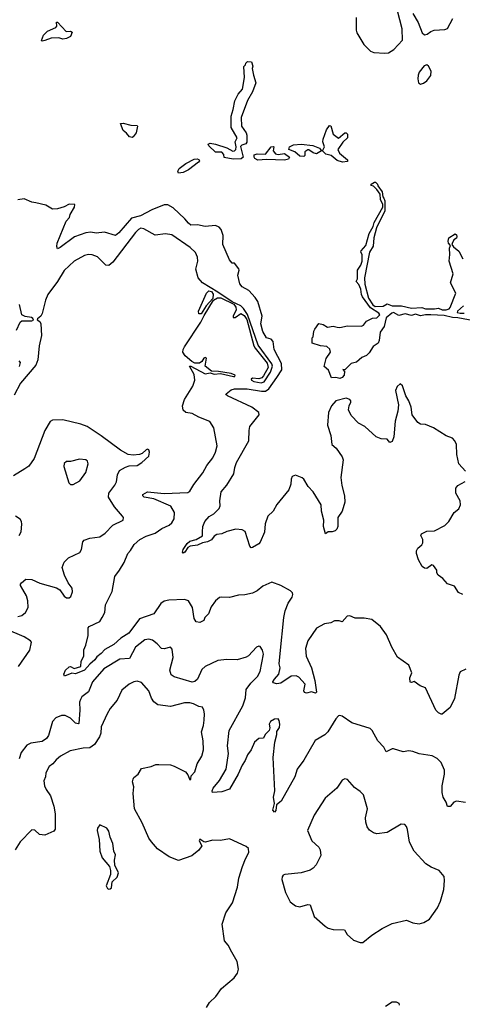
# Model space of a CAD drawing. Extents: x 2220520 to 2384350, y 721165 to 893491.
# Tile 277 of 315: x 2311589 to 2315041, y 858501 to 866176. Entities that reach past the tile are written whole.
import ezdxf

# ---------------------------------------------------------------- set-up
doc = ezdxf.new("R2010")
doc.units = 0

msp = doc.modelspace()

# ---------------------------------------------------------------- linework, layer by layer
at = {"layer": '0CON20XD'}
for points in [[(2314213, 866193), (2314212.5, 866095), (2314217.5, 866075), (2314273.6, 865983.6), (2314325, 865930), (2314351.7, 865921.7), (2314435.9, 865914.1), (2314465, 865919.2), (2314506.7, 865943.3), (2314574.6, 866015.4), (2314570.9, 866105), (2314535.6, 866245)], [(2314654.6, 866224.6), (2314697.5, 866155), (2314728, 866075), (2314745, 866058.8), (2314767.3, 866062.7), (2314796.7, 866085), (2314822.5, 866095), (2314905, 866098.8), (2314925, 866106.7), (2314967.8, 866185)], [(2311765, 866008.8), (2311760, 866015), (2311775, 866054.4), (2311805, 866086.5), (2311871.2, 866115), (2311877.5, 866125), (2311875, 866157.5), (2311885, 866156.7), (2311952, 866085), (2311985.8, 866085.8), (2311998.5, 866078.5), (2311985, 866046.5), (2311955, 866029.6), (2311925.4, 866025.4), (2311894.7, 866034.7), (2311835, 866032.3), (2311785, 866013.5), (2311765, 866008.8)], [(2313255, 865090), (2313183, 865103), (2313180, 865125), (2313165, 865143.3), (2313115, 865142.5), (2313063.6, 865193.6), (2313060, 865205), (2313075, 865212.5), (2313116.1, 865206.1), (2313205, 865176.2), (2313252.3, 865152.3), (2313265, 865154), (2313274, 865165), (2313277.1, 865185), (2313270.6, 865225), (2313284.2, 865255.8), (2313237.8, 865335), (2313237.1, 865425), (2313254, 865475), (2313266.7, 865545), (2313293.3, 865595), (2313326.7, 865635), (2313342.5, 865725), (2313338.3, 865811.7), (2313350, 865825), (2313351.7, 865838.3), (2313365, 865850), (2313397, 865847), (2313406.7, 865815), (2313403, 865797), (2313413.6, 865743.6), (2313430.8, 865685), (2313405, 865613.8), (2313364.5, 865545.5), (2313315.8, 865415), (2313320, 865345), (2313354.5, 865295), (2313361.2, 865275), (2313360.5, 865220.5), (2313351.5, 865208.5), (2313320.7, 865199.3), (2313311.8, 865188.2), (2313332.5, 865105), (2313315, 865092.5), (2313255, 865090)], [(2314715, 865673.8), (2314739.2, 865680.8), (2314765, 865698.8), (2314795, 865742.5), (2314796.9, 865775), (2314776, 865815), (2314765, 865823.3), (2314744.4, 865815.6), (2314705, 865766), (2314695.8, 865745), (2314693.1, 865715), (2314700, 865685), (2314715, 865673.8)], [(2312465, 865258.8), (2312445, 865263.8), (2312422.7, 865292.7), (2312395, 865313.3), (2312375, 865367.5), (2312395, 865370), (2312455, 865352.9), (2312505, 865352.5), (2312508.8, 865345), (2312498.6, 865295), (2312475, 865264), (2312465, 865258.8)], [(2314106.4, 865066.4), (2314065, 865078.8), (2314017, 865117), (2313976.8, 865126.8), (2313950, 865155), (2313966.7, 865185), (2313953.3, 865225), (2313954.6, 865245.4), (2313981.1, 865318.9), (2314005, 865352.5), (2314015, 865350), (2314035, 865283.3), (2314075, 865252.5), (2314125, 865293.8), (2314135, 865294), (2314146, 865285), (2314144.3, 865255), (2314109.2, 865220.8), (2314071.2, 865165), (2314084.3, 865135), (2314145.7, 865085), (2314145, 865070), (2314106.4, 865066.4)], [(2313655, 865082.5), (2313515, 865086.7), (2313445, 865082.5), (2313423.3, 865093.3), (2313416.7, 865105), (2313417.5, 865122.5), (2313440.6, 865129.4), (2313505, 865128), (2313550, 865185), (2313565, 865187.5), (2313570, 865185), (2313566.7, 865155), (2313585, 865130), (2313605, 865125.8), (2313655, 865132), (2313692.5, 865105), (2313685, 865090), (2313655, 865082.5)], [(2313805, 865110), (2313773, 865113), (2313736.1, 865146.1), (2313687.5, 865165), (2313692.5, 865185), (2313725, 865200.8), (2313785, 865207.1), (2313875, 865195.6), (2313926.2, 865175), (2313942.5, 865155), (2313905, 865130), (2313878.8, 865138.8), (2313845, 865162), (2313835, 865162), (2313813.9, 865146.1), (2313811.7, 865118.3), (2313805, 865110)], [(2312828.8, 864978.8), (2312822, 864995), (2312832.5, 865015), (2312884.7, 865055.3), (2312950.9, 865089.1), (2312972.3, 865092.3), (2312986.4, 865086.4), (2312991.2, 865075), (2312984, 865065), (2312905.4, 865004.6), (2312865, 864984.4), (2312828.8, 864978.8)], [(2315129.7, 863829.7), (2315005, 863851.2), (2314965, 863854), (2314899.5, 863869.5), (2314795, 863876.7), (2314755, 863876.7), (2314715, 863868), (2314675, 863880), (2314645, 863870.9), (2314595, 863882.2), (2314545, 863870.5), (2314505, 863893.8), (2314490.8, 863889.2), (2314447.3, 863852.7), (2314432.5, 863785), (2314400.7, 863739.3), (2314393.5, 863675), (2314385, 863654.2), (2314345, 863629.2), (2314315, 863578.8), (2314295, 863558.8), (2314257.7, 863542.3), (2314215, 863507.5), (2314175, 863496.7), (2314125, 863447.5), (2314110, 863450), (2314123.3, 863433.3), (2314119.2, 863405), (2314105, 863387.5), (2314085, 863378), (2314055, 863387.5), (2314020, 863385), (2313997.5, 863445), (2313963.6, 863473.6), (2313978.8, 863535), (2314012.5, 863585), (2314008.3, 863608.3), (2313985, 863630), (2313935, 863633.3), (2313870, 863655), (2313870, 863695), (2313877, 863703), (2313883, 863747), (2313890, 863765), (2313923, 863807), (2313955, 863800), (2313990.7, 863780.7), (2314035, 863786.7), (2314065, 863780), (2314085, 863776.7), (2314145, 863789.2), (2314255, 863786.2), (2314270, 863795), (2314293.3, 863825), (2314339.5, 863850.5), (2314375, 863852.5), (2314397.5, 863875), (2314389.3, 863889.3), (2314325, 863930), (2314263.8, 864015), (2314254.3, 864035), (2314250, 864075), (2314232.9, 864112.9), (2314214.4, 864135), (2314224.1, 864155.9), (2314222.9, 864225), (2314248.3, 864261.7), (2314260, 864295), (2314260, 864345), (2314250, 864365), (2314252, 864375), (2314287.5, 864415), (2314315, 864510), (2314347, 864563), (2314352.5, 864595), (2314420, 864715), (2314420, 864735), (2314402.5, 864775), (2314400, 864815), (2314373.6, 864853.6), (2314348.3, 864878.3), (2314330, 864885), (2314330, 864895), (2314355, 864910), (2314365, 864910), (2314380, 864895), (2314381.7, 864881.7), (2314416.2, 864835), (2314420, 864795), (2314430, 864785), (2314436, 864765), (2314436, 864685), (2314372.5, 864555), (2314350, 864475), (2314345, 864410), (2314316.7, 864365), (2314278.8, 864165), (2314280, 864115), (2314310, 864005), (2314343.6, 863953.6), (2314360.7, 863940.7), (2314425, 863942.5), (2314455, 863962.5), (2314495, 863946.7), (2314565.8, 863945.8), (2314645, 863928), (2314725, 863933.3), (2314755, 863923.3), (2314825, 863922.5), (2314855, 863928.8), (2314885, 863913.3), (2314915, 863913.3), (2314938.3, 863921.7), (2314947.5, 863932.5), (2314991.4, 864045), (2314948, 864125), (2314968.9, 864195), (2314938.5, 864295), (2314944.6, 864345), (2314941.5, 864395), (2314950, 864415), (2314934, 864435), (2314930.9, 864450.9), (2314935, 864475.8), (2314985, 864507.5), (2314995, 864500), (2314998.6, 864485), (2314995, 864473.3), (2314975, 864460), (2314961.7, 864431.7), (2314960, 864425), (2314972.5, 864405), (2315015, 864372.5), (2315045, 864312.5)], [(2314493, 862887), (2314475, 862880), (2314455, 862907.5), (2314408.3, 862908.3), (2314370, 862925), (2314280, 863005), (2314231.7, 863031.7), (2314175, 863090), (2314152.5, 863135), (2314157.5, 863165), (2314172.5, 863195), (2314172.5, 863205), (2314162.5, 863215), (2314135, 863225.8), (2314054.6, 863205.4), (2314021.2, 863165), (2313996.2, 863115), (2313990, 863015), (2314016.1, 862936.1), (2314023.8, 862865), (2314056.1, 862836.1), (2314105, 862767.5), (2314111.2, 862745), (2314093.6, 862606.4), (2314101.4, 862545), (2314122.5, 862465), (2314123.8, 862415), (2314103.8, 862345), (2314070, 862295), (2314070, 862225), (2314062.5, 862205), (2314048.3, 862191.7), (2314025, 862183.3), (2313995, 862183.3), (2313975, 862167.5), (2313957.8, 862225), (2313961.4, 862275), (2313943.3, 862345), (2313940.9, 862395), (2313876.6, 862496.6), (2313838.3, 862538.3), (2313805, 862593.8), (2313791.2, 862605), (2313740, 862625), (2313715, 862614.2), (2313707.3, 862595), (2313704.6, 862555), (2313688.5, 862511.5), (2313595, 862396.9), (2313564.6, 862345), (2313523.8, 862305), (2313504.5, 862245.5), (2313498.3, 862181.7), (2313465.7, 862104.3), (2313455, 862090), (2313405, 862062.5), (2313395, 862060), (2313383, 862073), (2313347, 862187), (2313325, 862199.2), (2313275, 862204), (2313205, 862187.5), (2313165, 862168.8), (2313127.5, 862162.5), (2313105, 862150), (2313085, 862122), (2313055, 862107.1), (2313015, 862099.2), (2312975, 862080), (2312918, 862072), (2312899.1, 862060.9), (2312877.5, 862025), (2312865, 862018), (2312858, 862025), (2312862.9, 862045), (2312895, 862094.2), (2312915, 862111.4), (2312965, 862124.4), (2313015, 862153.8), (2313016, 862185), (2313016.7, 862225), (2313032.5, 862265), (2313065.8, 862304.2), (2313103.3, 862325), (2313143.6, 862366.4), (2313153, 862387), (2313151.2, 862425), (2313161.2, 862495), (2313205, 862546.7), (2313260, 862635), (2313266, 862685), (2313279.2, 862725), (2313377, 862893), (2313378, 862975), (2313384.3, 863005), (2313456.7, 863095), (2313453.3, 863115), (2313400, 863155), (2313210.8, 863245), (2313197.5, 863255), (2313199.7, 863260.3), (2313238.9, 863291.1), (2313265, 863298.8), (2313362.2, 863297.8), (2313475, 863279.5), (2313505, 863281.7), (2313531.2, 863298.8), (2313594.1, 863385.9), (2313632.9, 863447.1), (2313631.9, 863495), (2313573.6, 863605), (2313565, 863666.7), (2313550, 863685), (2313515, 863695.7), (2313485, 863744.4), (2313469.1, 863805), (2313479.3, 863865), (2313445, 863978.5), (2313425, 864011.2), (2313375.5, 864065.5), (2313324.8, 864094.8), (2313306, 864116), (2313291.1, 864185), (2313301.1, 864225), (2313297.8, 864235), (2313265, 864277.5), (2313245, 864279.2), (2313225.4, 864305.4), (2313172.1, 864425), (2313175.7, 864495), (2313160.5, 864540.5), (2313145, 864558.5), (2313115, 864572.3), (2313035, 864563.2), (2312975, 864578.2), (2312925, 864575.4), (2312905, 864590), (2312877.7, 864625), (2312785, 864709.6), (2312745, 864732.5), (2312715, 864734.3), (2312619.2, 864695), (2312532.4, 864647.6), (2312461.2, 864628.8), (2312362.9, 864515), (2312335, 864494), (2312250.5, 864520.5), (2312185, 864513.1), (2312145, 864519.4), (2312105, 864515.5), (2312017.1, 864482.9), (2311905, 864400), (2311885, 864391.2), (2311878.3, 864408.3), (2311882, 864435), (2311951.2, 864605), (2311977.5, 864635), (2311983.3, 864656.7), (2312017.5, 864715), (2312020, 864735), (2311975, 864737.5), (2311935, 864717.5), (2311885, 864702.5), (2311845, 864700), (2311791.7, 864731.7), (2311715, 864748.8), (2311685, 864753.8), (2311625, 864780), (2311575, 864772)], [(2312751.8, 861651.8), (2312716.8, 861643.2), (2312688.9, 861625), (2312634.6, 861545.4), (2312524.1, 861505.9), (2312441.5, 861395), (2312376.9, 861355), (2312322.2, 861305), (2312252.2, 861267.8), (2312225, 861236.7), (2312190.4, 861209.6), (2312176.2, 861185), (2312137.3, 861152.7), (2312095, 861104.5), (2312025, 861076), (2311995, 861081.4), (2311938.3, 861058.3), (2311933.3, 861073.3), (2311945.7, 861105), (2311975, 861132.5), (2311985, 861134.2), (2312015, 861118), (2312066.1, 861133.9), (2312069.2, 861175), (2312089.2, 861215), (2312088.6, 861265), (2312105, 861300), (2312124.3, 861375), (2312122, 861435), (2312130, 861445), (2312213.8, 861485), (2312232.5, 861515), (2312254.2, 861555), (2312258.6, 861615), (2312311.3, 861718.7), (2312330, 861835), (2312368.6, 861885), (2312403.9, 861946.1), (2312431.4, 862015), (2312452.7, 862037.3), (2312481.9, 862085), (2312525.8, 862125), (2312575, 862150.8), (2312645, 862174.4), (2312698.9, 862211.1), (2312755, 862236.9), (2312775.6, 862255), (2312794.6, 862285.4), (2312796.4, 862335), (2312768.1, 862385), (2312635, 862440.8), (2312560, 862455), (2312550, 862465), (2312550, 862475), (2312585, 862496.2), (2312715, 862483.2), (2312899.5, 862490.5), (2312915, 862500), (2312946, 862554), (2313016.4, 862645), (2313049.1, 862700.9), (2313095, 862762), (2313116.5, 862805), (2313130, 862855), (2313103.4, 862993.4), (2313072, 863045), (2312985, 863078.5), (2312935, 863106.4), (2312884.5, 863114.5), (2312862.8, 863132.8), (2312860, 863165), (2312873.7, 863215), (2312939.4, 863320.6), (2312954.1, 863365), (2312950.2, 863410.2), (2312912.5, 863475), (2312925, 863476), (2313035, 863416), (2313075, 863424.2), (2313105, 863413.1), (2313155, 863419.2), (2313256.3, 863393.6), (2313268, 863395), (2313270.8, 863405), (2313237.7, 863417.7), (2313140, 863435), (2313085, 863436.7), (2313035.7, 863475), (2313045, 863538.8), (2313035, 863544), (2313025, 863538.8), (2313008.7, 863511.3), (2312990.5, 863499.5), (2312955, 863499.5), (2312931.5, 863511.5), (2312880.8, 863555), (2312861.9, 863585), (2312863.5, 863605), (2312873.5, 863625), (2313002.8, 863817.2), (2313028.8, 863871.2), (2313100.5, 863989.5), (2313131.5, 864008.5), (2313158.9, 864008.9), (2313259.1, 863959.1), (2313274.5, 863935), (2313277.3, 863915), (2313254.4, 863865), (2313255, 863854), (2313268.8, 863855), (2313313.8, 863886.2), (2313340.1, 863870.1), (2313359.5, 863839.5), (2313414.7, 863635), (2313424.8, 863614.8), (2313518, 863498), (2313527.1, 863465), (2313490.9, 863399.1), (2313476.3, 863383.6), (2313455, 863376.2), (2313405, 863381.5), (2313394.3, 863375), (2313396.9, 863365), (2313415, 863354.8), (2313472.5, 863345), (2313495, 863352.6), (2313545, 863427.5), (2313561.4, 863475), (2313555, 863493.3), (2313448.5, 863638.5), (2313365, 863877.8), (2313335, 863924.5), (2313313.5, 863945), (2313247.4, 863977.4), (2313135, 864053.1), (2313014.5, 864124.5), (2312980, 864165), (2312961.8, 864231.8), (2312979, 864295), (2312976.5, 864325), (2312960.5, 864360.5), (2312919.7, 864399.7), (2312775, 864499.7), (2312725, 864506.9), (2312645, 864495.5), (2312556.3, 864546.3), (2312535, 864550), (2312515, 864540.3), (2312492.7, 864517.3), (2312315, 864285.3), (2312285, 864259.3), (2312261.6, 864261.6), (2312195, 864327.8), (2312155, 864344.4), (2312125, 864345.6), (2312095, 864338.1), (2312012.9, 864295), (2311935, 864221.4), (2311884, 864135), (2311809.2, 864035), (2311789.3, 863990.7), (2311764.8, 863885.2), (2311754.4, 863865.6), (2311728, 863845), (2311726.4, 863836.4), (2311745, 863822.9), (2311753.1, 863805), (2311758, 863715), (2311741.2, 863635), (2311731.8, 863525), (2311715, 863484.4), (2311595.9, 863344.1), (2311545, 863249.2)], [(2313005, 863884.2), (2312985, 863884.3), (2312982.5, 863905), (2313045, 864044), (2313065, 864062.2), (2313085, 864057.5), (2313097.1, 864037.1), (2313096.2, 864003.8), (2313044.4, 863945.6), (2313005, 863884.2)], [(2311565.4, 863755), (2311591.7, 863818.3), (2311605, 863827.8), (2311685, 863829.4), (2311696.7, 863835), (2311692.5, 863847.5), (2311680, 863855), (2311631.6, 863861.6), (2311606.5, 863876.5), (2311587.2, 863957.2)], [(2315051.2, 863945), (2315002.5, 863905), (2315000, 863895), (2315025, 863887.5), (2315055, 863887.5)], [(2311587.8, 863472.2), (2311595.6, 863505), (2311585, 863518.1)], [(2315065.8, 862655.8), (2315014, 862715), (2314997.4, 862787.4), (2314995.4, 862865), (2314983.4, 862893.4), (2314965, 862913.1), (2314915, 862931.4), (2314816.7, 862995), (2314755, 863020), (2314715, 863023.3), (2314695, 863037.5), (2314650, 863095), (2314642, 863155), (2314624.2, 863205), (2314600, 863245), (2314575, 863322.5), (2314555, 863336.7), (2314532.4, 863317.6), (2314520, 863285), (2314544.2, 863175), (2314538, 863125), (2314516.4, 863046.4), (2314506.2, 862925), (2314493, 862887)], [(2311575, 861523.3), (2311605, 861531.1), (2311635.3, 861554.7), (2311654.5, 861595), (2311653.3, 861645), (2311642.2, 861685), (2311613.1, 861735), (2311596, 861765), (2311594.2, 861775.8), (2311602.3, 861787.7), (2311635.9, 861814.1), (2311685, 861811.9), (2311745, 861784.4), (2311876.3, 861746.3), (2311901.1, 861731.1), (2311935, 861683.8), (2311955, 861670), (2311975, 861670), (2311989.1, 861680.9), (2312000, 861715), (2311998, 861745), (2311967.3, 861787.3), (2311939.2, 861845), (2311921.2, 861905), (2311935, 861946.7), (2311968.8, 861981.2), (2312057.7, 862022.3), (2312070, 862045), (2312082, 862105), (2312092.1, 862117.9), (2312135, 862134.4), (2312215, 862145.7), (2312256, 862174), (2312316, 862235), (2312396.2, 862275), (2312398, 862295), (2312392, 862305), (2312327.6, 862377.6), (2312280.8, 862455), (2312284.6, 862485), (2312331.1, 862548.9), (2312344.5, 862575), (2312350.9, 862629.1), (2312368.7, 862661.3), (2312415, 862689.2), (2312442.3, 862697.7), (2312505, 862701.9), (2312542, 862725), (2312596.7, 862775), (2312602, 862805), (2312595, 862823.3), (2312585, 862827.5), (2312575, 862822.5), (2312545.5, 862794.5), (2312524.3, 862785.7), (2312475, 862782.3), (2312435, 862787.9), (2312375, 862820.7), (2312225, 862931.7), (2312115, 863004.2), (2312066.9, 863023.1), (2311925, 863057.1), (2311845.5, 863054.5), (2311827.2, 863042.8), (2311785.7, 862975), (2311701.4, 862755), (2311661.2, 862695), (2311628.8, 862675), (2311539.7, 862620.3)], [(2312005, 862552.5), (2312058.3, 862581.7), (2312105, 862647.5), (2312123.8, 862715), (2312116.7, 862735), (2312105, 862746.2), (2312055, 862751.2), (2311985, 862733.3), (2311955, 862733.3), (2311935, 862717.5), (2311933.6, 862693.6), (2311972.5, 862565), (2311985, 862552.5), (2312005, 862552.5)], [(2315045, 861696.2), (2315011.7, 861711.7), (2314979.3, 861759.3), (2314925, 861777.5), (2314889.3, 861819.3), (2314852.5, 861845), (2314843.3, 861865), (2314842.5, 861885), (2314815, 861922.5), (2314803.3, 861926.7), (2314765, 861897.5), (2314745, 861900), (2314726.7, 861915), (2314700, 861965), (2314683.3, 862015), (2314682.5, 862035), (2314693.6, 862056.4), (2314725, 862082.5), (2314732.3, 862097.7), (2314733.8, 862125), (2314716.7, 862155), (2314722.7, 862167.3), (2314765, 862188.8), (2314825, 862192), (2314905, 862233.3), (2314936.4, 862263.6), (2314977.5, 862335), (2315015, 862362.5), (2315026.1, 862393.9), (2315023.3, 862425), (2314991.2, 862485), (2314991.2, 862525), (2315005.9, 862544.1), (2315064.2, 862575.8)], [(2311584.3, 862155.7), (2311601.2, 862185), (2311606.7, 862245), (2311603.3, 862265), (2311591.7, 862281.7), (2311557, 862307)], [(2315067.4, 861112.6), (2315025, 861093.8), (2315015, 861067.5), (2314980.5, 860885), (2314946.7, 860815), (2314885, 860763.1), (2314875, 860762.2), (2314855, 860773.5), (2314834.6, 860795), (2314755, 860966.7), (2314713, 860983), (2314665, 861017.5), (2314645, 861010), (2314633, 861013), (2314631.2, 861045), (2314646.2, 861085), (2314623.9, 861143.9), (2314535, 861207.5), (2314490, 861285), (2314450.2, 861380.2), (2314402, 861445), (2314335, 861500), (2314275, 861511.2), (2314205, 861511.2), (2314165, 861530), (2314143.9, 861526.1), (2314105, 861483.3), (2314080.7, 861490.7), (2314045, 861490), (2314015, 861473.8), (2313965, 861466), (2313905, 861434), (2313835, 861333.8), (2313818.1, 861275), (2313823.3, 861215), (2313863.8, 861125), (2313890.8, 861025), (2313903.8, 860935), (2313895, 860926.2), (2313865, 860935.7), (2313825, 860926.9), (2313811.1, 860931.1), (2313805.7, 860945), (2313815, 860996.7), (2313765, 861051.2), (2313745, 861062), (2313705, 861058.6), (2313625, 861004.5), (2313595, 861000), (2313567, 861007), (2313564, 861015), (2313576, 861035), (2313609.4, 861075), (2313620, 861125), (2313612.5, 861155), (2313621.1, 861235), (2313647.8, 861515), (2313658.2, 861568.2), (2313681.7, 861628.3), (2313713.1, 861675), (2313720, 861695), (2313717.4, 861707.4), (2313702, 861725), (2313625, 861766.9), (2313555, 861790.8), (2313485, 861759.4), (2313442, 861725), (2313405, 861705.7), (2313345, 861692.9), (2313295, 861690.8), (2313225, 861671.9), (2313165, 861675.7), (2313148.3, 861671.7), (2313116, 861645), (2313081.1, 861598.9), (2313062.5, 861545), (2313033.8, 861515), (2313025, 861492.5), (2312995, 861476.7), (2312965, 861482.5), (2312948.8, 861508.8), (2312935.8, 861595), (2312906.4, 861646.4), (2312875, 861657.5), (2312751.8, 861651.8)], [(2311579.4, 861135), (2311669.1, 861260.9), (2311680, 861325), (2311674.2, 861335), (2311625, 861366.5), (2311484.6, 861424.6)], [(2315065, 860073.3), (2314995, 860084.2), (2314974.4, 860075.6), (2314945, 860042), (2314925, 860043.8), (2314915, 860077.5), (2314892.5, 860115), (2314883, 860153), (2314883.1, 860205), (2314903.1, 860295), (2314903.1, 860325), (2314876.7, 860385), (2314845, 860417.5), (2314806.8, 860436.8), (2314705, 860454.3), (2314655, 860472), (2314625, 860476.2), (2314579.3, 860469.3), (2314505, 860493.3), (2314495, 860493.3), (2314448.3, 860468.3), (2314430, 860505), (2314381.2, 860555), (2314338, 860635), (2314321.7, 860651.7), (2314179.2, 860695), (2314105, 860745.8), (2314085, 860752), (2314075, 860748.8), (2314055, 860726.7), (2313991.2, 860625), (2313967.6, 860602.4), (2313893.2, 860556.8), (2313806.3, 860403.7), (2313752.5, 860335), (2313735, 860274), (2313629.2, 860085), (2313592.5, 860055), (2313587.4, 860012.6), (2313575, 860000), (2313563.3, 860015), (2313577.5, 860065), (2313568.2, 860115), (2313580, 860165), (2313566.2, 860425), (2313578.6, 860545), (2313593.8, 860605), (2313593.6, 860626.4), (2313605.7, 860644.3), (2313615, 860657.5), (2313618.1, 860685), (2313613.9, 860713.9), (2313605, 860727.5), (2313575, 860723.8), (2313545, 860705.8), (2313534, 860685), (2313538.8, 860655), (2313533.6, 860636.4), (2313502.5, 860605), (2313490, 860575), (2313455, 860573.3), (2313421.2, 860545), (2313394.3, 860485), (2313365, 860445.8), (2313348.5, 860401.5), (2313323.9, 860365), (2313293.9, 860296.1), (2313225, 860178.8), (2313165, 860157.3), (2313091.7, 860151.7), (2313089.2, 860165), (2313098.9, 860185), (2313146.2, 860245), (2313200.4, 860335), (2313218.5, 860455), (2313210.4, 860515), (2313221.8, 860635), (2313328.9, 860828.9), (2313349.6, 860890.4), (2313355.3, 860955), (2313390.4, 861005), (2313443.1, 861055), (2313464.7, 861095.3), (2313491.4, 861231.4), (2313482.7, 861262.7), (2313465, 861290), (2313455, 861293.8), (2313435, 861286), (2313372.6, 861217.4), (2313355, 861206.5), (2313285, 861186.5), (2313205, 861189.6), (2313135, 861180.4), (2313035, 861134.4), (2313008.3, 861111.7), (2312975, 861035.6), (2312955, 861017.5), (2312935, 861012.3), (2312794.6, 861054.6), (2312770.4, 861070.4), (2312760, 861105), (2312785.6, 861205.6), (2312779.4, 861269.4), (2312763.9, 861283.9), (2312715, 861271.9), (2312695, 861274.4), (2312660.6, 861310.6), (2312625, 861340.6), (2312595, 861346.7), (2312565, 861343.3), (2312492.1, 861285), (2312445, 861195.7), (2312369.2, 861190.8), (2312245, 861115.6), (2312157.5, 861015), (2312125, 860937.5), (2312075, 860898.1), (2312062.1, 860877.9), (2312056.2, 860855), (2312058.9, 860795), (2312049.5, 860690.5), (2312043.9, 860686.1), (2312025, 860693.3), (2311985, 860732.2), (2311945, 860752.1), (2311915, 860751.1), (2311871.4, 860735), (2311845.5, 860705), (2311813, 860597), (2311798.2, 860571.8), (2311765, 860548.5), (2311675, 860537.8), (2311645, 860520.5), (2311601.2, 860465), (2311584.6, 860415.4)], [(2313046.7, 858475), (2313070, 858515), (2313117.7, 858562.3), (2313162.5, 858625), (2313261.7, 858708.3), (2313286.7, 858745), (2313296, 858776), (2313286.2, 858835), (2313243.3, 858906.7), (2313215, 858961.2), (2313186.9, 858995), (2313168.8, 859125), (2313195.8, 859215), (2313247.5, 859292.5), (2313286.8, 859413.2), (2313298, 859485), (2313325.9, 859574.1), (2313348.8, 859635), (2313376.7, 859685), (2313372.5, 859715), (2313355, 859730), (2313225, 859790), (2313155, 859776.7), (2313095, 859780.8), (2313035, 859766), (2313025, 859766.7), (2312995, 859789.2), (2312987.5, 859775), (2313010, 859735), (2312987.3, 859702.7), (2312932.2, 859657.8), (2312827.7, 859622.3), (2312755, 859650), (2312665, 859714.2), (2312616.5, 859766.5), (2312595, 859796.2), (2312545.5, 859915), (2312483.7, 860023.7), (2312473.2, 860145), (2312479.2, 860195), (2312470, 860235), (2312473, 860257), (2312480.1, 860269.9), (2312512.2, 860295), (2312539.6, 860340.4), (2312615.6, 860355), (2312650.4, 860369.6), (2312675, 860371), (2312765, 860366.9), (2312795, 860358.1), (2312883.1, 860313.1), (2312899.8, 860289.8), (2312915, 860251.2), (2312922.5, 860255), (2312927.3, 860282.7), (2312955, 860314.2), (2312973.8, 860376.2), (2313009.4, 860435), (2313021.9, 860485), (2313020, 860555), (2313007.1, 860625), (2313022.2, 860675), (2313026.9, 860715), (2313029.2, 860765), (2313024, 860795), (2313015, 860817.5), (2312985, 860822), (2312945, 860842.9), (2312915, 860851.4), (2312875, 860850), (2312765, 860821.9), (2312665.9, 860835.9), (2312635, 860858.8), (2312617.4, 860887.4), (2312596.2, 860945), (2312538.9, 861008.9), (2312505, 861019.4), (2312480, 861015), (2312443, 860997), (2312385, 860949.2), (2312348.5, 860871.5), (2312295, 860806), (2312270, 860765), (2312225.7, 860665), (2312220.6, 860615), (2312210.5, 860585), (2312172.2, 860525), (2312135, 860500.4), (2312085, 860497.9), (2311981.9, 860478.1), (2311907.1, 860435), (2311873.4, 860406.6), (2311848, 860375), (2311818, 860355), (2311794, 860305), (2311791.2, 860275), (2311778.3, 860241.7), (2311781.4, 860205), (2311795.8, 860175), (2311828.1, 860125), (2311855.5, 860045), (2311866.7, 859985), (2311865.8, 859865), (2311855, 859850), (2311785, 859818.8), (2311744.2, 859824.2), (2311708.3, 859858.3), (2311685, 859860), (2311592.3, 859767.7), (2311554.1, 859705.9)], [(2314245, 858982), (2314265, 858982.5), (2314335, 859040), (2314415, 859091.2), (2314495, 859131.2), (2314605, 859155.8), (2314655, 859136), (2314705, 859128.8), (2314741.7, 859138.3), (2314785, 859163.8), (2314848.3, 859251.7), (2314871.4, 859305), (2314895.8, 859395), (2314901.2, 859465), (2314898.3, 859498.3), (2314860, 859545), (2314798.7, 859568.7), (2314756.2, 859595), (2314664.6, 859694.6), (2314630, 859765), (2314612.7, 859862.7), (2314605, 859887.5), (2314592.3, 859902.3), (2314565, 859904), (2314455, 859839.5), (2314375, 859830.4), (2314347.6, 859837.6), (2314317.4, 859857.4), (2314299.1, 859885), (2314288.6, 859921.4), (2314286.8, 859955), (2314300.8, 860025), (2314270, 860135), (2314245, 860160.8), (2314200.3, 860190.3), (2314145, 860253.8), (2314125, 860257.5), (2314105, 860247.5), (2314061.2, 860185), (2313970.9, 860109.1), (2313886, 859975), (2313833.9, 859856.1), (2313868, 859775), (2313920.8, 859725), (2313931.9, 859705), (2313937.9, 859662.1), (2313901.4, 859588.6), (2313878.8, 859561.2), (2313853.7, 859546.3), (2313785, 859526.9), (2313657.3, 859512.7), (2313642.9, 859507.1), (2313635.9, 859494.1), (2313633.8, 859475), (2313662.1, 859372.1), (2313699.7, 859299.7), (2313739.2, 859269.2), (2313775, 859260), (2313835, 859278.8), (2313855, 859277.5), (2313886.4, 859186.4), (2313970.2, 859110.2), (2313995.4, 859095.4), (2314034.6, 859084.6), (2314121.7, 859081.7), (2314144, 859044), (2314191.1, 859001.1), (2314245, 858982)], [(2312285, 859397.5), (2312295, 859400), (2312305, 859410), (2312310, 859455), (2312348.3, 859491.7), (2312358.8, 859525), (2312330, 859585), (2312327.5, 859625), (2312336.2, 859665), (2312323.3, 859695), (2312316.7, 859755), (2312293.6, 859803.6), (2312285, 859850), (2312267.5, 859875), (2312215, 859900), (2312196.7, 859873.3), (2312194.2, 859855), (2312210, 859785), (2312214, 859695), (2312233, 859643), (2312290, 859575), (2312297.5, 859545), (2312296.4, 859513.6), (2312262.5, 859425), (2312273.6, 859403.6), (2312285, 859397.5)], [(2314442.7, 858487.3), (2314495, 858520), (2314525, 858521.1), (2314545, 858510.6), (2314548.9, 858495)]]:
    msp.add_lwpolyline(points, dxfattribs=at)

doc.saveas('drawing.dxf')
